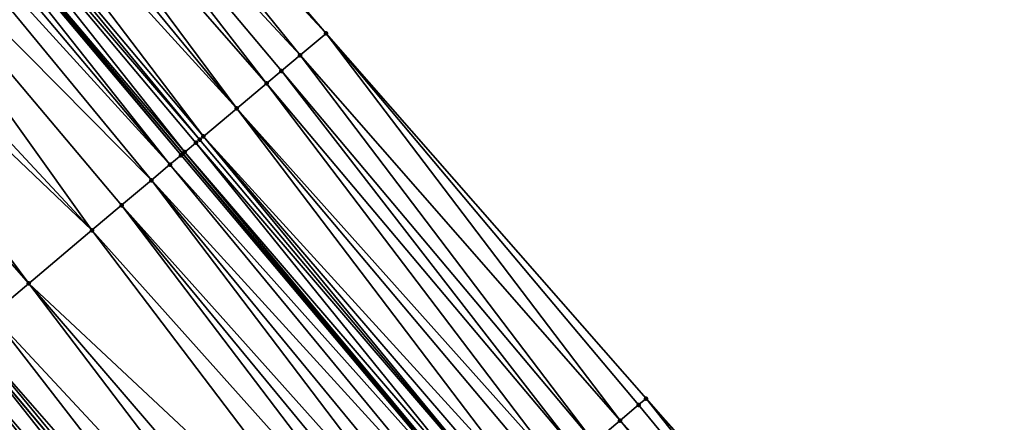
# Model space of a CAD drawing. Header units: feet. Extents: x 2004186 to 2014793, y 836912 to 864902.
# Tile 393 of 656: x 2009283 to 2009323, y 849756 to 849772. Entities that reach past the tile are written whole.
import ezdxf

# ---------------------------------------------------------------- set-up
doc = ezdxf.new("R2010")
doc.units = ezdxf.units.FT
doc.header["$LTSCALE"] = 100
doc.header["$MEASUREMENT"] = 0
for name, color, linetype, lineweight in [('EP_Travel Lane', 5, 'Continuous', 40), ('GPL_Skip Line', 2, 'Continuous', 40), ('Road Shots', 4, 'Continuous', 200), ('Road X-Section', 30, 'Continuous', 13)]:
    doc.layers.add(name, color=color, linetype=linetype, lineweight=lineweight)
doc.layers.add('I-77 SB_MM21-27-Surface-Border', color=7, linetype='Continuous')
doc.layers.add('I-77 SB_MM21-27-Surface-TIN', color=7, linetype='Continuous')

msp = doc.modelspace()

# ---------------------------------------------------------------- linework, layer by layer
at = {"layer": 'EP_Travel Lane'}
msp.add_polyline3d([(2009469.049354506, 849551.8641284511, 426.4866424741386), (2009456.299925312, 849567.449840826, 426.4659434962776), (2009443.530356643, 849582.8426741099, 426.4551208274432), (2009430.760781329, 849598.2355154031, 426.4345573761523), (2009417.991214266, 849613.6283467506, 426.4260374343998), (2009405.154174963, 849629.050976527, 426.4270902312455), (2009392.285338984, 849644.3608925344, 426.4066450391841), (2009379.416509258, 849659.6708011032, 426.4069408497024), (2009366.547670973, 849674.9807198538, 426.3789266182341), (2009353.673742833, 849690.2927263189, 426.3561041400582), (2009340.798297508, 849705.5970594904, 426.3382630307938), (2009327.922859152, 849720.9013843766, 426.3034045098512), (2009315.047414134, 849736.2057171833, 426.2848744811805), (2009302.171975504, 849751.5100423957, 426.2506813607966), (2009289.296537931, 849766.8143663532, 426.2140556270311), (2009276.421089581, 849782.1187031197, 426.2034524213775)], dxfattribs=at)
at = {"layer": 'GPL_Skip Line'}
msp.add_polyline3d([(2009459.985824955, 849544.5104903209, 426.249524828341), (2009447.348453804, 849560.0116358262, 426.2957450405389), (2009434.566216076, 849575.3938657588, 426.3390876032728), (2009421.78395499, 849590.7761238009, 426.3484137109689), (2009409.00170277, 849606.1583711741, 426.370651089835), (2009396.197962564, 849621.5226607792, 426.3916740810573), (2009383.32899335, 849636.8324452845, 426.4032966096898), (2009370.460031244, 849652.1422213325, 426.4386457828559), (2009357.591051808, 849667.452017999, 426.4161522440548), (2009344.720171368, 849682.7602036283, 426.4328873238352), (2009331.844726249, 849698.064536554, 426.4145080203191), (2009318.969288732, 849713.3688604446, 426.3776807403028), (2009306.093820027, 849728.6732214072, 426.4165438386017), (2009293.218369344, 849743.9775609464, 426.4116676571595), (2009280.342932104, 849759.2818845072, 426.3741667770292), (2009267.467481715, 849774.5862236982, 426.3685787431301)], dxfattribs=at)
at = {"layer": 'I-77 SB_MM21-27-Surface-Border', "color": 3, "linetype": 'ByBlock', "lineweight": -2}
msp.add_polyline3d([(2009282.159816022, 849786.9464547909, 425.9582849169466), (2009295.188307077, 849771.7708733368, 425.9705888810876), (2009308.369834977, 849756.7240541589, 425.9985522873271), (2009321.704410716, 849741.8059841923, 426.0159381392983), (2009334.579847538, 849726.5016611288, 426.0542922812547), (2009347.60831672, 849711.3261056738, 426.1196847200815), (2009360.483747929, 849696.0217892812, 426.1717539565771), (2009371.216718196, 849678.9054548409, 426.2691998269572), (2009386.075954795, 849665.2686424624, 426.2409224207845), (2009398.791836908, 849649.8301554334, 426.2654586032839), (2009411.507721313, 849634.3916656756, 426.297428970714), (2009424.076277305, 849618.6850308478, 426.3164079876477), (2009436.397098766, 849602.919271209, 426.3480157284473), (2009449.179374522, 849587.5369955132, 426.3601163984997), (2009461.346385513, 849571.6433987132, 426.4092777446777), (2009473.963586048, 849555.8516628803, 426.4632575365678)], dxfattribs=at)
at = {"layer": 'I-77 SB_MM21-27-Surface-TIN', "color": 128, "linetype": 'ByBlock', "lineweight": -2}
for points in [[(2009282.159816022, 849786.9464547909, 425.9582849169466), (2009281.54762969, 849786.43145198, 425.9893009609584), (2009295.188307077, 849771.7708733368, 425.9705888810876)], [(2009281.54762969, 849786.43145198, 425.9893009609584), (2009280.476301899, 849785.5301990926, 426.0477269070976), (2009294.116983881, 849770.8696149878, 426.0178556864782)], [(2009281.54762969, 849786.43145198, 425.9893009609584), (2009294.116983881, 849770.8696149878, 426.0178556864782), (2009295.188307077, 849771.7708733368, 425.9705888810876)], [(2009280.476301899, 849785.5301990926, 426.0477269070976), (2009279.558024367, 849784.7576925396, 426.0894800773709), (2009292.739565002, 849769.710858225, 426.0867368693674)], [(2009280.476301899, 849785.5301990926, 426.0477269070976), (2009293.351750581, 849770.2258619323, 426.0575552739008), (2009294.116983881, 849770.8696149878, 426.0178556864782)], [(2009280.476301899, 849785.5301990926, 426.0477269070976), (2009292.739565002, 849769.710858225, 426.0867368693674), (2009293.351750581, 849770.2258619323, 426.0575552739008)], [(2009279.558024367, 849784.7576925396, 426.0894800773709), (2009278.792792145, 849784.1139382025, 426.1265685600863), (2009291.515192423, 849768.6808525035, 426.1485563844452)], [(2009279.558024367, 849784.7576925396, 426.0894800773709), (2009291.515192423, 849768.6808525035, 426.1485563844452), (2009292.739565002, 849769.710858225, 426.0867368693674)], [(2009278.792792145, 849784.1139382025, 426.1265685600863), (2009278.027563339, 849783.4701798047, 426.1553663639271), (2009291.515192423, 849768.6808525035, 426.1485563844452)], [(2009278.027563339, 849783.4701798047, 426.1553663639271), (2009277.262332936, 849782.8264233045, 426.1880386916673), (2009290.137776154, 849767.522092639, 426.2111044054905)], [(2009278.027563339, 849783.4701798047, 426.1553663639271), (2009290.137776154, 849767.522092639, 426.2111044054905), (2009291.515192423, 849768.6808525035, 426.1485563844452)], [(2009277.262332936, 849782.8264233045, 426.1880386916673), (2009276.956242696, 849782.5689184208, 426.1964449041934), (2009289.984731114, 849767.3933401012, 426.2151104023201)], [(2009277.262332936, 849782.8264233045, 426.1880386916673), (2009289.984731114, 849767.3933401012, 426.2151104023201), (2009290.137776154, 849767.522092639, 426.2111044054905)], [(2009276.956242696, 849782.5689184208, 426.1964449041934), (2009276.421089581, 849782.1187031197, 426.2034524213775), (2009289.372558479, 849766.8783210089, 426.2128800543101)], [(2009276.956242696, 849782.5689184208, 426.1964449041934), (2009289.831687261, 849767.2645861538, 426.2162387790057), (2009289.984731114, 849767.3933401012, 426.2151104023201)], [(2009276.956242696, 849782.5689184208, 426.1964449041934), (2009289.372558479, 849766.8783210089, 426.2128800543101), (2009289.831687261, 849767.2645861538, 426.2162387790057)], [(2009276.344065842, 849782.053904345, 426.2044610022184), (2009275.884931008, 849781.6676463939, 426.2157935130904), (2009288.760377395, 849766.3633119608, 426.231157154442)], [(2009276.344065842, 849782.053904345, 426.2044610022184), (2009289.219514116, 849766.7495676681, 426.2152467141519), (2009276.421089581, 849782.1187031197, 426.2034524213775)], [(2009276.344065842, 849782.053904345, 426.2044610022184), (2009288.760377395, 849766.3633119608, 426.231157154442), (2009289.219514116, 849766.7495676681, 426.2152467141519)], [(2009289.219514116, 849766.7495676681, 426.2152467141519), (2009289.296537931, 849766.8143663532, 426.2140556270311), (2009276.421089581, 849782.1187031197, 426.2034524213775)], [(2009289.372558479, 849766.8783210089, 426.2128800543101), (2009276.421089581, 849782.1187031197, 426.2034524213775), (2009289.296537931, 849766.8143663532, 426.2140556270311)], [(2009275.884931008, 849781.6676463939, 426.2157935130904), (2009275.272750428, 849781.1526367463, 426.2328509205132), (2009288.760377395, 849766.3633119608, 426.231157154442)], [(2009275.272750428, 849781.1526367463, 426.2328509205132), (2009273.895348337, 849779.9938600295, 426.2610011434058), (2009287.995152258, 849765.7195492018, 426.2510447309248)], [(2009275.272750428, 849781.1526367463, 426.2328509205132), (2009287.995152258, 849765.7195492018, 426.2510447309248), (2009288.760377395, 849766.3633119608, 426.231157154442)], [(2009273.895348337, 849779.9938600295, 426.2610011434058), (2009271.905772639, 849778.3200653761, 426.2892857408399), (2009285.546440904, 849763.6594975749, 426.2926397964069)], [(2009273.895348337, 849779.9938600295, 426.2610011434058), (2009286.77079525, 849764.689524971, 426.275073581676), (2009287.995152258, 849765.7195492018, 426.2510447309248)], [(2009273.895348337, 849779.9938600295, 426.2610011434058), (2009285.546440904, 849763.6594975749, 426.2926397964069), (2009286.77079525, 849764.689524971, 426.275073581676)], [(2009271.905772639, 849778.3200653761, 426.2892857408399), (2009270.987506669, 849777.5475450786, 426.3029758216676), (2009285.546440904, 849763.6594975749, 426.2926397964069)], [(2009270.987506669, 849777.5475450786, 426.3029758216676), (2009269.763149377, 849776.5175211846, 426.3277013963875), (2009282.944689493, 849761.470687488, 426.3261491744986)], [(2009270.987506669, 849777.5475450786, 426.3029758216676), (2009282.944689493, 849761.470687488, 426.3261491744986), (2009285.546440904, 849763.6594975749, 426.2926397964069)], [(2009269.763149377, 849776.5175211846, 426.3277013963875), (2009281.414243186, 849760.1831572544, 426.3562968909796), (2009282.944689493, 849761.470687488, 426.3261491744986)], [(2009295.188307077, 849771.7708733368, 425.9705888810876), (2009294.116983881, 849770.8696149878, 426.0178556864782), (2009307.2985107, 849755.8227970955, 426.0484522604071)], [(2009295.188307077, 849771.7708733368, 425.9705888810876), (2009308.063742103, 849756.4665524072, 426.0133532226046), (2009308.369834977, 849756.7240541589, 425.9985522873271)], [(2009295.188307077, 849771.7708733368, 425.9705888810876), (2009307.2985107, 849755.8227970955, 426.0484522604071), (2009308.063742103, 849756.4665524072, 426.0133532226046)], [(2009294.116983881, 849770.8696149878, 426.0178556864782), (2009293.351750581, 849770.2258619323, 426.0575552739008), (2009306.227185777, 849754.9215408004, 426.0999204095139)], [(2009294.116983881, 849770.8696149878, 426.0178556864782), (2009306.227185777, 849754.9215408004, 426.0999204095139), (2009307.2985107, 849755.8227970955, 426.0484522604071)], [(2009293.351750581, 849770.2258619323, 426.0575552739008), (2009292.739565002, 849769.710858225, 426.0867368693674), (2009305.615001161, 849754.4065359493, 426.1267709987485)], [(2009293.351750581, 849770.2258619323, 426.0575552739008), (2009305.615001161, 849754.4065359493, 426.1267709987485), (2009306.227185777, 849754.9215408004, 426.0999204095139)], [(2009292.739565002, 849769.710858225, 426.0867368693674), (2009291.515192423, 849768.6808525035, 426.1485563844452), (2009304.84976751, 849753.7627833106, 426.1673272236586)], [(2009292.739565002, 849769.710858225, 426.0867368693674), (2009304.84976751, 849753.7627833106, 426.1673272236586), (2009305.615001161, 849754.4065359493, 426.1267709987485)], [(2009291.515192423, 849768.6808525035, 426.1485563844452), (2009290.137776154, 849767.522092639, 426.2111044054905), (2009303.625398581, 849752.7327732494, 426.220294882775)], [(2009291.515192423, 849768.6808525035, 426.1485563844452), (2009304.390629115, 849753.3765295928, 426.1873027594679), (2009304.84976751, 849753.7627833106, 426.1673272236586)], [(2009291.515192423, 849768.6808525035, 426.1485563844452), (2009303.625398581, 849752.7327732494, 426.220294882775), (2009304.390629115, 849753.3765295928, 426.1873027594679)], [(2009289.984731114, 849767.3933401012, 426.2151104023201), (2009289.831687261, 849767.2645861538, 426.2162387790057), (2009302.860171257, 849752.0890130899, 426.2454959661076)], [(2009290.137776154, 849767.522092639, 426.2111044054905), (2009289.984731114, 849767.3933401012, 426.2151104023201), (2009302.860171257, 849752.0890130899, 426.2454959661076)], [(2009290.137776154, 849767.522092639, 426.2111044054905), (2009303.166260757, 849752.346518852, 426.2388831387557), (2009303.625398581, 849752.7327732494, 426.220294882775)], [(2009290.137776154, 849767.522092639, 426.2111044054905), (2009302.860171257, 849752.0890130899, 426.2454959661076), (2009303.166260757, 849752.346518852, 426.2388831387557)], [(2009289.831687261, 849767.2645861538, 426.2162387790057), (2009289.372558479, 849766.8783210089, 426.2128800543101), (2009302.401040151, 849751.7027507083, 426.2477826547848)], [(2009289.831687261, 849767.2645861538, 426.2162387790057), (2009302.401040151, 849751.7027507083, 426.2477826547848), (2009302.860171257, 849752.0890130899, 426.2454959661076)], [(2009289.219514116, 849766.7495676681, 426.2152467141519), (2009288.760377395, 849766.3633119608, 426.231157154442), (2009302.094951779, 849751.4452436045, 426.2516560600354)], [(2009289.219514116, 849766.7495676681, 426.2152467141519), (2009302.094951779, 849751.4452436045, 426.2516560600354), (2009289.296537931, 849766.8143663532, 426.2140556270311)], [(2009289.372558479, 849766.8783210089, 426.2128800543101), (2009289.296537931, 849766.8143663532, 426.2140556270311), (2009302.171975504, 849751.5100423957, 426.2506813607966)], [(2009302.094951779, 849751.4452436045, 426.2516560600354), (2009302.171975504, 849751.5100423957, 426.2506813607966), (2009289.296537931, 849766.8143663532, 426.2140556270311)], [(2009289.372558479, 849766.8783210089, 426.2128800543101), (2009302.171975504, 849751.5100423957, 426.2506813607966), (2009302.401040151, 849751.7027507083, 426.2477826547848)], [(2009288.760377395, 849766.3633119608, 426.231157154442), (2009287.995152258, 849765.7195492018, 426.2510447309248), (2009301.482769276, 849750.9302362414, 426.2733772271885)], [(2009288.760377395, 849766.3633119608, 426.231157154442), (2009301.482769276, 849750.9302362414, 426.2733772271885), (2009302.094951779, 849751.4452436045, 426.2516560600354)], [(2009287.995152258, 849765.7195492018, 426.2510447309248), (2009286.77079525, 849764.689524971, 426.275073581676), (2009300.105364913, 849749.771462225, 426.3070418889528)], [(2009287.995152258, 849765.7195492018, 426.2510447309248), (2009300.717543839, 849750.2864738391, 426.2939992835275), (2009301.482769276, 849750.9302362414, 426.2733772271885)], [(2009287.995152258, 849765.7195492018, 426.2510447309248), (2009300.105364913, 849749.771462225, 426.3070418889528), (2009300.717543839, 849750.2864738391, 426.2939992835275)], [(2009286.77079525, 849764.689524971, 426.275073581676), (2009285.546440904, 849763.6594975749, 426.2926397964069), (2009298.881011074, 849748.7414342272, 426.3233882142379)], [(2009286.77079525, 849764.689524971, 426.275073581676), (2009299.493188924, 849749.25644712, 426.3129562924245), (2009300.105364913, 849749.771462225, 426.3070418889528)], [(2009286.77079525, 849764.689524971, 426.275073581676), (2009298.881011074, 849748.7414342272, 426.3233882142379), (2009299.493188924, 849749.25644712, 426.3129562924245)], [(2009285.546440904, 849763.6594975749, 426.2926397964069), (2009282.944689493, 849761.470687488, 426.3261491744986), (2009297.656657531, 849747.7114058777, 426.3390167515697)], [(2009285.546440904, 849763.6594975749, 426.2926397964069), (2009297.656657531, 849747.7114058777, 426.3390167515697), (2009298.881011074, 849748.7414342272, 426.3233882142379)], [(2009282.944689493, 849761.470687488, 426.3261491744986), (2009281.414243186, 849760.1831572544, 426.3562968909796), (2009295.054902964, 849745.522599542, 426.3802038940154)], [(2009282.944689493, 849761.470687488, 426.3261491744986), (2009295.973170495, 849746.2951179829, 426.3627223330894), (2009297.656657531, 849747.7114058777, 426.3390167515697)], [(2009282.944689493, 849761.470687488, 426.3261491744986), (2009295.054902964, 849745.522599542, 426.3802038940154), (2009295.973170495, 849746.2951179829, 426.3627223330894)], [(2009281.414243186, 849760.1831572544, 426.3562968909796), (2009280.495976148, 849759.410638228, 426.3725759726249), (2009293.677500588, 849744.363823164, 426.409046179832)], [(2009281.414243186, 849760.1831572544, 426.3562968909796), (2009293.677500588, 849744.363823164, 426.409046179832), (2009295.054902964, 849745.522599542, 426.3802038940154)], [(2009279.730755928, 849758.7668696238, 426.3805299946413), (2009292.759238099, 849743.5912987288, 426.4142891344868), (2009280.342932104, 849759.2818845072, 426.3741667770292)], [(2009280.495976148, 849759.410638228, 426.3725759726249), (2009280.342932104, 849759.2818845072, 426.3741667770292), (2009293.218369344, 849743.9775609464, 426.4116676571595)], [(2009292.759238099, 849743.5912987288, 426.4142891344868), (2009293.218369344, 849743.9775609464, 426.4116676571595), (2009280.342932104, 849759.2818845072, 426.3741667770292)], [(2009280.495976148, 849759.410638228, 426.3725759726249), (2009293.218369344, 849743.9775609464, 426.4116676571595), (2009293.677500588, 849744.363823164, 426.409046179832)], [(2009279.730755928, 849758.7668696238, 426.3805299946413), (2009279.271627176, 849758.3806044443, 426.3771006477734), (2009292.300108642, 849743.2050343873, 426.4125739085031)], [(2009279.730755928, 849758.7668696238, 426.3805299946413), (2009292.300108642, 849743.2050343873, 426.4125739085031), (2009292.759238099, 849743.5912987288, 426.4142891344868)], [(2009279.271627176, 849758.3806044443, 426.3771006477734), (2009277.435122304, 849756.8355316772, 426.3387826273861), (2009291.534896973, 849742.5612556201, 426.3997829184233)], [(2009279.271627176, 849758.3806044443, 426.3771006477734), (2009291.534896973, 849742.5612556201, 426.3997829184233), (2009292.300108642, 849743.2050343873, 426.4125739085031)], [(2009277.435122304, 849756.8355316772, 426.3387826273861), (2009276.057743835, 849755.6767268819, 426.3095947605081), (2009289.239265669, 849740.6299149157, 426.3524217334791)], [(2009277.435122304, 849756.8355316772, 426.3387826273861), (2009290.463602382, 849741.6599632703, 426.3776383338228), (2009291.534896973, 849742.5612556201, 426.3997829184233)], [(2009277.435122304, 849756.8355316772, 426.3387826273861), (2009289.239265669, 849740.6299149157, 426.3524217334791), (2009290.463602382, 849741.6599632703, 426.3776383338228)], [(2009308.063742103, 849756.4665524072, 426.0133532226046), (2009307.2985107, 849755.8227970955, 426.0484522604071), (2009320.786131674, 849741.0334794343, 426.0613496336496)], [(2009308.369834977, 849756.7240541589, 425.9985522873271), (2009308.063742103, 849756.4665524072, 426.0133532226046), (2009320.786131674, 849741.0334794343, 426.0613496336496)], [(2009308.369834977, 849756.7240541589, 425.9985522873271), (2009321.551364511, 849741.6772330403, 426.0227734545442), (2009321.704410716, 849741.8059841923, 426.0159381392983)], [(2009308.369834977, 849756.7240541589, 425.9985522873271), (2009320.786131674, 849741.0334794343, 426.0613496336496), (2009321.551364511, 849741.6772330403, 426.0227734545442)], [(2009307.2985107, 849755.8227970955, 426.0484522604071), (2009306.227185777, 849754.9215408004, 426.0999204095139), (2009320.020899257, 849740.3897253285, 426.0989048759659)], [(2009307.2985107, 849755.8227970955, 426.0484522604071), (2009320.020899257, 849740.3897253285, 426.0989048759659), (2009320.786131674, 849741.0334794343, 426.0613496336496)]]:
    msp.add_3dface(points, dxfattribs=at)
at = {"layer": 'Road Shots', "lineweight": 100}
for p in [(2009295.188307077, 849771.7708733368, 425.9705888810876), (2009294.116983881, 849770.8696149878, 426.0178556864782), (2009293.351750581, 849770.2258619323, 426.0575552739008), (2009292.739565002, 849769.710858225, 426.0867368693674), (2009291.515192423, 849768.6808525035, 426.1485563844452), (2009289.984731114, 849767.3933401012, 426.2151104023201), (2009290.137776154, 849767.522092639, 426.2111044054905), (2009289.831687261, 849767.2645861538, 426.2162387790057), (2009289.219514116, 849766.7495676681, 426.2152467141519), (2009289.372558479, 849766.8783210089, 426.2128800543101), (2009288.760377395, 849766.3633119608, 426.231157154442), (2009287.995152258, 849765.7195492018, 426.2510447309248), (2009286.77079525, 849764.689524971, 426.275073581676), (2009285.546440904, 849763.6594975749, 426.2926397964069), (2009282.944689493, 849761.470687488, 426.3261491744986), (2009308.063742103, 849756.4665524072, 426.0133532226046), (2009308.369834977, 849756.7240541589, 425.9985522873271), (2009307.2985107, 849755.8227970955, 426.0484522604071)]:
    msp.add_point(p, dxfattribs=at)
at = {"layer": 'Road X-Section', "extrusion": (0.643772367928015, -0.7652167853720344, 0.0006400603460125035), "elevation": 643269.3710821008, "flags": 128}
msp.add_lwpolyline([(2084561.217001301, 14.19930265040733), (2084562.417001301, 14.26001669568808), (2084563.017001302, 14.28598709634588), (2084563.617001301, 14.30724719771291), (2084564.217001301, 14.32153372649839), (2084565.617001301, 14.34062381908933), (2084568.217001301, 14.38472256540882), (2084569.417001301, 14.40176913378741), (2084572.217001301, 14.45849721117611), (2084573.417001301, 14.47860667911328), (2084574.617001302, 14.49140200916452), (2084576.617001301, 14.51481470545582), (2084578.217001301, 14.53253793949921), (2084581.417001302, 14.57838151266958), (2084583.217001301, 14.60756938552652), (2084585.617001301, 14.64588741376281), (2084586.217001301, 14.64931676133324), (2084587.217001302, 14.64136273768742), (2084588.417001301, 14.62508365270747), (2084590.417001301, 14.59493593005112), (2084593.817001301, 14.56142654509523), (2084595.417001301, 14.54386032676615), (2084597.017001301, 14.51983147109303), (2084598.017001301, 14.4999438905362), (2084598.617001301, 14.48403344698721), (2084598.817001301, 14.4816667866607), (2084599.417001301, 14.48502551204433), (2084599.617001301, 14.48389713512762), (2084599.817001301, 14.47989113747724), (2084601.617001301, 14.4173431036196), (2084603.217001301, 14.35552357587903), (2084604.017001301, 14.32634197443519), (2084605.017001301, 14.2866423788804), (2084606.417001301, 14.23937556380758)], dxfattribs=at)
at = {"layer": 'Road X-Section', "extrusion": (0.6437723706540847, -0.7652167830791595, 0.0006400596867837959), "elevation": 643289.3785076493, "flags": 128}
msp.add_lwpolyline([(2084559.214709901, 14.09992776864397), (2084561.2147099, 14.21037725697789), (2084562.0147099, 14.24989860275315), (2084562.8147099, 14.28374233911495), (2084563.414709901, 14.30434570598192), (2084564.0147099, 14.31968880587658), (2084565.614709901, 14.34722572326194), (2084567.2147099, 14.38024452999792), (2084569.814709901, 14.42473226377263), (2084571.014709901, 14.45313783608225), (2084572.414709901, 14.48324442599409), (2084573.6147099, 14.50436129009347), (2084574.2147099, 14.50883695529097), (2084575.0147099, 14.51259861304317), (2084576.2147099, 14.53359096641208), (2084578.4147099, 14.55522052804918), (2084581.8147099, 14.60882660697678), (2084583.4147099, 14.63404321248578), (2084584.8147099, 14.65618780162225), (2084585.8147099, 14.6689787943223), (2084586.4147099, 14.67069402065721), (2084587.614709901, 14.66545106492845), (2084589.4147099, 14.63660877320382), (2084590.614709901, 14.61912720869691), (2084592.8147099, 14.59542162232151), (2084594.4147099, 14.57979308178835), (2084595.214709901, 14.56936115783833), (2084596.0147099, 14.56344675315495), (2084596.814709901, 14.550404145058), (2084597.8147099, 14.52978208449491), (2084598.6147099, 14.50806091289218), (2084599.014709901, 14.50418750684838), (2084599.614709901, 14.50190081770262), (2084600.0147099, 14.49528798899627), (2084600.6147099, 14.47669972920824), (2084601.6147099, 14.44370759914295), (2084602.2147099, 14.42373205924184), (2084603.2147099, 14.3831758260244), (2084604.0147099, 14.35632523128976), (2084605.414709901, 14.3048570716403), (2084606.4147099, 14.26975802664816), (2084606.814709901, 14.25495708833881)], dxfattribs=at)

doc.saveas('drawing.dxf')
